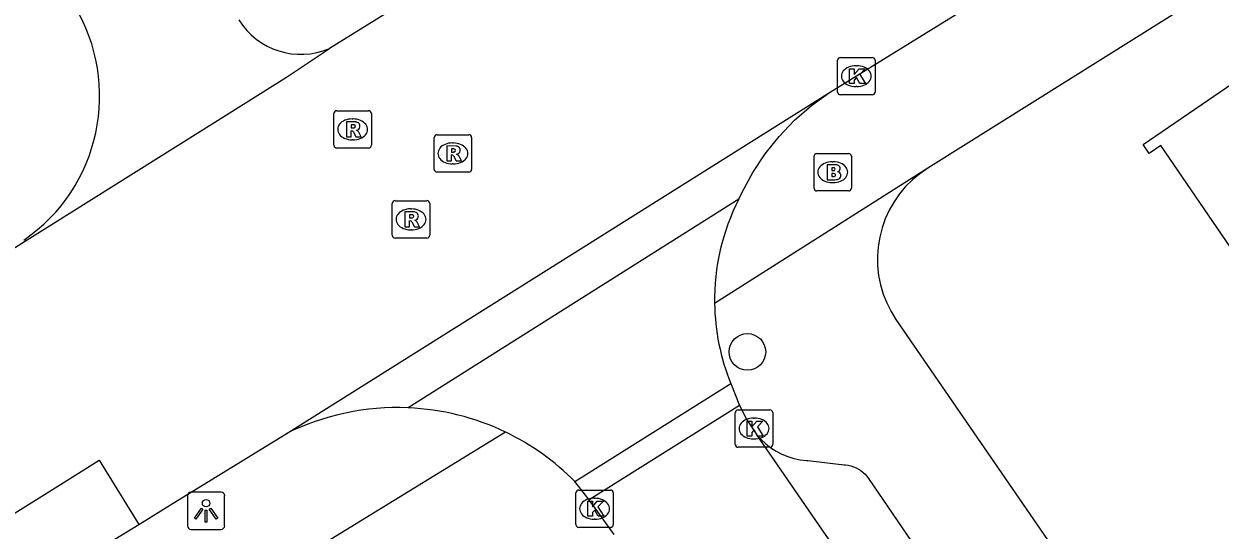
# Model space of a CAD drawing. Extents: x 159280 to 160375, y 384531 to 385872.
# Drawn here: x 159692.56 to 159724.58, y 385378.05 to 385391.6 of the extents above; entities that cross this region are included whole.
import ezdxf

# ---------------------------------------------------------------- set-up
doc = ezdxf.new("R2010")
doc.units = 0
for name, color, linetype in [('IMGEO_Boom', 7, 'Continuous'), ('IMGEO_Brandkraan', 7, 'Continuous'), ('IMGEO_Kolk', 7, 'Continuous'), ('IMGEO_Lichtpunt', 7, 'Continuous'), ('IMGEO_Pand', 7, 'Continuous'), ('IMGEO_Rijbaan_lokaal_open', 7, 'Continuous'), ('IMGEO_Rioolput', 7, 'Continuous'), ('IMGEO_Voetpad_open', 7, 'Continuous')]:
    doc.layers.add(name, color=color, linetype=linetype)

msp = doc.modelspace()

# ---------------------------------------------------------------- linework, layer by layer
at = {"layer": 'IMGEO_Boom'}
msp.add_circle((159711.929, 385382.819), 0.489, dxfattribs=at)
at = {"layer": 'IMGEO_Brandkraan'}
for p, q in [((159713.712, 385387.203), (159713.712, 385388.055)), ((159713.787, 385388.129), (159714.639, 385388.129)), ((159714.713, 385388.055), (159714.713, 385387.203)), ((159714.2, 385387.909), (159714.225, 385387.909)), ((159714.639, 385387.129), (159713.787, 385387.129)), ((159714.223, 385387.349), (159714.198, 385387.349))]:
    msp.add_line(p, q, dxfattribs=at)
for points in [[(159713.712, 385387.203), (159713.712, 385388.055)], [(159713.787, 385388.129), (159714.639, 385388.129)], [(159714.713, 385388.055), (159714.713, 385387.203)], [(159714.06, 385387.829), (159714.06, 385387.429), (159714.273, 385387.429)], [(159714.291, 385387.829), (159714.06, 385387.829)], [(159714.239, 385387.748), (159714.185, 385387.748), (159714.185, 385387.672)], [(159714.185, 385387.672), (159714.238, 385387.672)], [(159714.247, 385387.596), (159714.185, 385387.596), (159714.185, 385387.515)], [(159714.185, 385387.515), (159714.247, 385387.515)], [(159714.639, 385387.129), (159713.787, 385387.129)]]:
    msp.add_lwpolyline(points, dxfattribs=at)
for centre, radius, start, end in [((159713.789, 385388.053), 0.0765, 91.552, 178.448), ((159713.789, 385388.053), 0.0765, 91.552, 178.448), ((159714.637, 385388.053), 0.0765, 1.552, 88.448), ((159714.637, 385388.053), 0.0765, 1.552, 88.448), ((159714.24, 385387.71), 0.0379, 267.8285, 90.9355), ((159714.295, 385387.684), 0.145, 59.4692, 91.5367), ((159714.32, 385387.731), 0.0922, 285.5137, 58.1501), ((159714.248, 385387.555), 0.0404, 269.8759, 90.5077), ((159714.279, 385387.68), 0.251, 268.6676, 293.5347), ((159714.325, 385387.539), 0.105, 301.3115, 78.989), ((159713.789, 385387.205), 0.0765, 181.552, 268.448), ((159713.789, 385387.205), 0.0765, 181.552, 268.448), ((159714.637, 385387.205), 0.0765, 271.552, 358.448), ((159714.637, 385387.205), 0.0765, 271.552, 358.448)]:
    msp.add_arc(centre, radius, start, end, dxfattribs=at)
for centre, major_axis, ratio, start_param, end_param in [((159714.199, 385387.629), (-0.387, 0.002), 0.722429, 4.712389, 7.853982), ((159714.224, 385387.629), (-0.39, 0.002), 0.717154, 1.570796, 4.712389)]:
    msp.add_ellipse(centre, major_axis=major_axis, ratio=ratio, start_param=start_param, end_param=end_param, dxfattribs=at)
at = {"layer": 'IMGEO_Kolk'}
for p, q in [((159714.343, 385389.774), (159714.343, 385390.626)), ((159714.418, 385390.7), (159715.27, 385390.7)), ((159715.344, 385390.626), (159715.344, 385389.774)), ((159714.831, 385390.48), (159714.856, 385390.48)), ((159715.27, 385389.7), (159714.418, 385389.7)), ((159714.854, 385389.92), (159714.829, 385389.92)), ((159711.605, 385380.341), (159711.605, 385381.193)), ((159711.68, 385381.267), (159712.532, 385381.267)), ((159712.093, 385381.047), (159712.118, 385381.047)), ((159712.606, 385381.193), (159712.606, 385380.341)), ((159712.116, 385380.487), (159712.091, 385380.487)), ((159712.532, 385380.267), (159711.68, 385380.267)), ((159707.337, 385378.195), (159707.337, 385379.047)), ((159707.412, 385379.121), (159708.264, 385379.121)), ((159708.338, 385379.047), (159708.338, 385378.195)), ((159707.825, 385378.901), (159707.85, 385378.901)), ((159708.264, 385378.121), (159707.412, 385378.121)), ((159707.848, 385378.341), (159707.823, 385378.341))]:
    msp.add_line(p, q, dxfattribs=at)
for points in [[(159714.343, 385389.774), (159714.343, 385390.626)], [(159714.418, 385390.7), (159715.27, 385390.7)], [(159715.344, 385390.626), (159715.344, 385389.774)], [(159714.664, 385390.4), (159714.787, 385390.4), (159714.787, 385390.249), (159714.917, 385390.4), (159715.081, 385390.4), (159714.935, 385390.249), (159715.088, 385390), (159714.936, 385390), (159714.851, 385390.164), (159714.787, 385390.097), (159714.787, 385390), (159714.664, 385390), (159714.664, 385390.4)], [(159715.27, 385389.7), (159714.418, 385389.7)], [(159711.605, 385380.341), (159711.605, 385381.193)], [(159711.68, 385381.267), (159712.532, 385381.267)], [(159711.926, 385380.967), (159712.049, 385380.967), (159712.049, 385380.816), (159712.179, 385380.967), (159712.343, 385380.967), (159712.197, 385380.816), (159712.35, 385380.567), (159712.198, 385380.567), (159712.113, 385380.731), (159712.049, 385380.664), (159712.049, 385380.567), (159711.926, 385380.567), (159711.926, 385380.967)], [(159712.606, 385381.193), (159712.606, 385380.341)], [(159712.532, 385380.267), (159711.68, 385380.267)], [(159707.337, 385378.195), (159707.337, 385379.047)], [(159707.412, 385379.121), (159708.264, 385379.121)], [(159708.338, 385379.047), (159708.338, 385378.195)], [(159707.658, 385378.821), (159707.781, 385378.821), (159707.781, 385378.67), (159707.911, 385378.821), (159708.075, 385378.821), (159707.929, 385378.67), (159708.082, 385378.421), (159707.93, 385378.421), (159707.845, 385378.585), (159707.781, 385378.518), (159707.781, 385378.421), (159707.658, 385378.421), (159707.658, 385378.821)], [(159708.264, 385378.121), (159707.412, 385378.121)]]:
    msp.add_lwpolyline(points, dxfattribs=at)
for centre, start, end in [((159714.42, 385390.624), 91.552, 178.448), ((159714.42, 385390.624), 91.552, 178.448), ((159715.268, 385390.624), 1.552, 88.448), ((159715.268, 385390.624), 1.552, 88.448), ((159714.42, 385389.776), 181.552, 268.448), ((159714.42, 385389.776), 181.552, 268.448), ((159715.268, 385389.776), 271.552, 358.448), ((159715.268, 385389.776), 271.552, 358.448), ((159711.682, 385381.191), 91.552, 178.448), ((159711.682, 385381.191), 91.552, 178.448), ((159712.53, 385381.191), 1.552, 88.448), ((159712.53, 385381.191), 1.552, 88.448), ((159711.682, 385380.343), 181.552, 268.448), ((159711.682, 385380.343), 181.552, 268.448), ((159712.53, 385380.343), 271.552, 358.448), ((159712.53, 385380.343), 271.552, 358.448), ((159707.414, 385379.045), 91.552, 178.448), ((159707.414, 385379.045), 91.552, 178.448), ((159708.262, 385379.045), 1.552, 88.448), ((159708.262, 385379.045), 1.552, 88.448), ((159707.414, 385378.197), 181.552, 268.448), ((159707.414, 385378.197), 181.552, 268.448), ((159708.262, 385378.197), 271.552, 358.448), ((159708.262, 385378.197), 271.552, 358.448)]:
    msp.add_arc(centre, 0.0765, start, end, dxfattribs=at)
for centre, major_axis, ratio, start_param, end_param in [((159714.83, 385390.2), (-0.387, 0.002), 0.722429, 4.712389, 7.853982), ((159714.855, 385390.2), (-0.39, 0.002), 0.717154, 1.570796, 4.712389), ((159712.092, 385380.767), (-0.387, 0.002), 0.722429, 4.712389, 7.853982), ((159712.117, 385380.767), (-0.39, 0.002), 0.717154, 1.570796, 4.712389), ((159707.824, 385378.621), (-0.387, 0.002), 0.722429, 4.712389, 7.853982), ((159707.849, 385378.621), (-0.39, 0.002), 0.717154, 1.570796, 4.712389)]:
    msp.add_ellipse(centre, major_axis=major_axis, ratio=ratio, start_param=start_param, end_param=end_param, dxfattribs=at)
at = {"layer": 'IMGEO_Lichtpunt'}
for p, q in [((159697.841, 385379.065), (159697.033, 385379.065)), ((159697.841, 385379.065), (159697.033, 385379.065)), ((159696.939, 385378.97), (159696.939, 385378.163)), ((159696.939, 385378.97), (159696.939, 385378.163)), ((159697.935, 385378.163), (159697.935, 385378.97)), ((159697.935, 385378.163), (159697.935, 385378.97)), ((159697.033, 385378.069), (159697.841, 385378.069)), ((159697.033, 385378.069), (159697.841, 385378.069))]:
    msp.add_line(p, q, dxfattribs=at)
for points in [[(159697.313, 385378.634), (159697.352, 385378.606), (159697.164, 385378.344), (159697.126, 385378.371), (159697.313, 385378.634)], [(159697.415, 385378.586), (159697.462, 385378.586), (159697.462, 385378.264), (159697.415, 385378.264), (159697.415, 385378.586)], [(159697.525, 385378.606), (159697.563, 385378.633), (159697.75, 385378.371), (159697.711, 385378.343), (159697.525, 385378.606)]]:
    msp.add_lwpolyline(points, dxfattribs=at)
msp.add_circle((159697.438, 385378.768), 0.0994, dxfattribs=at)
for centre, start, end in [((159697.033, 385378.97), 90, 180), ((159697.033, 385378.97), 90, 180), ((159697.841, 385378.97), 0, 90), ((159697.841, 385378.97), 0, 90), ((159697.033, 385378.163), 180, 270), ((159697.033, 385378.163), 180, 270), ((159697.841, 385378.163), 270, 0), ((159697.841, 385378.163), 270, 360)]:
    msp.add_arc(centre, 0.0946, start, end, dxfattribs=at)
at = {"layer": 'IMGEO_Pand'}
msp.add_lwpolyline([(159726.486, 385382.603), (159726.39, 385382.742), (159726.691, 385382.948), (159722.992, 385388.346), (159722.682, 385388.133), (159722.521, 385388.369), (159728.729, 385392.623), (159730.336, 385393.724), (159734.289, 385387.955), (159734.251, 385387.929)], dxfattribs=at)
at = {"layer": 'IMGEO_Rijbaan_lokaal_open'}
for points in [[(159714.128, 385389.762), (159720.028, 385393.412), (159721.442, 385394.303), (159730.951, 385400.295), (159733.918, 385402.165), (159735.355, 385403.07), (159738.282, 385404.915), (159739.008, 385405.372), (159763.09, 385420.412), (159768.582, 385423.843), (159771.844, 385425.88), (159793.988, 385439.775)], [(159708.299, 385395.635), (159705.338, 385393.797), (159700.741, 385390.938)], [(159691.585, 385385.155), (159697.213, 385388.687), (159699.587, 385390.176), (159700.741, 385390.938)], [(159699.58, 385380.629), (159714.128, 385389.762)], [(159711.697, 385386.905), (159702.846, 385381.322)], [(159707.309, 385379.348), (159711.482, 385381.976)], [(159711.482, 385381.976), (159711.721, 385381.382)], [(159711.721, 385381.382), (159707.69, 385378.858)], [(159711.721, 385381.382), (159711.91, 385381), (159712.184, 385380.601)], [(159695.635, 385378.201), (159696.559, 385378.77), (159699.58, 385380.629)], [(159725.924, 385360.46), (159722.462, 385365.352), (159715.679, 385375.524), (159712.184, 385380.601)], [(159614.419, 385330.007), (159640.215, 385345.938), (159644.265, 385348.476), (159693.538, 385379.269), (159694.578, 385379.919), (159695.635, 385378.201)], [(159707.69, 385378.858), (159707.309, 385379.348)], [(159708.365, 385377.929), (159707.69, 385378.858)]]:
    msp.add_lwpolyline(points, dxfattribs=at)
for centre, radius, start, end in [((159689.915, 385389.666), 4.674, 304.4844, 31.336), ((159699.979, 385392.746), 1.962, 211.8286, 292.8653), ((159716.994, 385384.207), 5.945, 153.0053, 180.8915), ((159716.988, 385384.201), 5.939, 180.8412, 202.0053), ((159702.571, 385374.668), 6.659, 64.322, 87.6365), ((159702.584, 385374.686), 6.638, 44.6106, 64.3491)]:
    msp.add_arc(centre, radius, start, end, dxfattribs=at)
at = {"layer": 'IMGEO_Rioolput'}
for p, q in [((159700.861, 385388.35), (159700.861, 385389.202)), ((159700.936, 385389.276), (159701.788, 385389.276)), ((159701.349, 385389.056), (159701.374, 385389.056)), ((159701.862, 385389.202), (159701.862, 385388.35)), ((159701.372, 385388.496), (159701.347, 385388.496)), ((159703.544, 385387.706), (159703.544, 385388.558)), ((159703.619, 385388.632), (159704.471, 385388.632)), ((159704.032, 385388.412), (159704.057, 385388.412)), ((159704.545, 385388.558), (159704.545, 385387.706)), ((159701.788, 385388.276), (159700.936, 385388.276)), ((159704.055, 385387.852), (159704.03, 385387.852)), ((159704.471, 385387.632), (159703.619, 385387.632)), ((159702.423, 385385.941), (159702.423, 385386.793)), ((159702.498, 385386.867), (159703.35, 385386.867)), ((159703.424, 385386.793), (159703.424, 385385.941)), ((159702.911, 385386.647), (159702.936, 385386.647)), ((159703.35, 385385.867), (159702.498, 385385.867)), ((159702.934, 385386.087), (159702.909, 385386.087))]:
    msp.add_line(p, q, dxfattribs=at)
for points in [[(159700.861, 385388.35), (159700.861, 385389.202)], [(159700.936, 385389.276), (159701.788, 385389.276)], [(159701.45, 385388.974), (159701.198, 385388.976), (159701.198, 385388.576)], [(159701.862, 385389.202), (159701.862, 385388.35)], [(159701.198, 385388.576), (159701.322, 385388.576), (159701.322, 385388.738), (159701.333, 385388.738)], [(159701.376, 385388.895), (159701.322, 385388.895), (159701.322, 385388.814)], [(159701.322, 385388.814), (159701.374, 385388.814)], [(159701.38, 385388.709), (159701.451, 385388.576), (159701.591, 385388.576), (159701.526, 385388.702)], [(159703.544, 385387.706), (159703.544, 385388.558)], [(159703.619, 385388.632), (159704.471, 385388.632)], [(159704.133, 385388.33), (159703.881, 385388.332), (159703.881, 385387.932)], [(159704.545, 385388.558), (159704.545, 385387.706)], [(159701.788, 385388.276), (159700.936, 385388.276)], [(159703.881, 385387.932), (159704.005, 385387.932), (159704.005, 385388.094), (159704.016, 385388.094)], [(159704.059, 385388.251), (159704.005, 385388.251), (159704.005, 385388.17)], [(159704.005, 385388.17), (159704.057, 385388.17)], [(159704.063, 385388.065), (159704.134, 385387.932), (159704.274, 385387.932), (159704.209, 385388.058)], [(159704.471, 385387.632), (159703.619, 385387.632)], [(159702.423, 385385.941), (159702.423, 385386.793)], [(159702.498, 385386.867), (159703.35, 385386.867)], [(159703.424, 385386.793), (159703.424, 385385.941)], [(159703.012, 385386.565), (159702.76, 385386.567), (159702.76, 385386.167)], [(159702.938, 385386.486), (159702.884, 385386.486), (159702.884, 385386.405)], [(159702.76, 385386.167), (159702.884, 385386.167), (159702.884, 385386.329), (159702.895, 385386.329)], [(159702.884, 385386.405), (159702.936, 385386.405)], [(159702.942, 385386.3), (159703.013, 385386.167), (159703.153, 385386.167), (159703.088, 385386.293)], [(159703.35, 385385.867), (159702.498, 385385.867)]]:
    msp.add_lwpolyline(points, dxfattribs=at)
for centre, radius, start, end in [((159700.938, 385389.2), 0.0765, 91.552, 178.448), ((159700.938, 385389.2), 0.0765, 91.552, 178.448), ((159701.449, 385388.864), 0.109, 350.3612, 89.416), ((159701.786, 385389.2), 0.0765, 1.552, 88.448), ((159701.786, 385389.2), 0.0765, 1.552, 88.448), ((159701.332, 385388.685), 0.0533, 26.0293, 88.6989), ((159701.358, 385389.003), 0.19, 274.7715, 282.9687), ((159701.382, 385388.799), 0.0964, 77.0061, 93.1865), ((159701.396, 385388.856), 0.0378, 276.6634, 79.6772), ((159701.447, 385388.864), 0.112, 277.5842, 350.9817), ((159701.431, 385388.649), 0.108, 29.5134, 73.7905), ((159700.938, 385388.352), 0.0765, 181.552, 268.448), ((159700.938, 385388.352), 0.0765, 181.552, 268.448), ((159701.786, 385388.352), 0.0765, 271.552, 358.448), ((159701.786, 385388.352), 0.0765, 271.552, 358.448), ((159703.621, 385388.556), 0.0765, 91.552, 178.448), ((159703.621, 385388.556), 0.0765, 91.552, 178.448), ((159704.132, 385388.22), 0.109, 350.3612, 89.416), ((159704.469, 385388.556), 0.0765, 1.552, 88.448), ((159704.469, 385388.556), 0.0765, 1.552, 88.448), ((159704.015, 385388.041), 0.0533, 26.0293, 88.6989), ((159704.041, 385388.359), 0.19, 274.7715, 282.9687), ((159704.065, 385388.155), 0.0964, 77.0061, 93.1865), ((159704.079, 385388.212), 0.0378, 276.6634, 79.6772), ((159704.13, 385388.22), 0.112, 277.5842, 350.9817), ((159704.114, 385388.005), 0.108, 29.5134, 73.7905), ((159703.621, 385387.708), 0.0765, 181.552, 268.448), ((159703.621, 385387.708), 0.0765, 181.552, 268.448), ((159704.469, 385387.708), 0.0765, 271.552, 358.448), ((159704.469, 385387.708), 0.0765, 271.552, 358.448), ((159702.5, 385386.791), 0.0765, 91.552, 178.448), ((159702.5, 385386.791), 0.0765, 91.552, 178.448), ((159703.348, 385386.791), 0.0765, 1.552, 88.448), ((159703.348, 385386.791), 0.0765, 1.552, 88.448), ((159702.92, 385386.594), 0.19, 274.7715, 282.9687), ((159702.944, 385386.39), 0.0964, 77.0061, 93.1865), ((159702.958, 385386.447), 0.0378, 276.6634, 79.6772), ((159703.011, 385386.455), 0.109, 350.3612, 89.416), ((159703.009, 385386.455), 0.112, 277.5842, 350.9817), ((159702.894, 385386.276), 0.0533, 26.0293, 88.6989), ((159702.993, 385386.24), 0.108, 29.5134, 73.7905), ((159702.5, 385385.943), 0.0765, 181.552, 268.448), ((159702.5, 385385.943), 0.0765, 181.552, 268.448), ((159703.348, 385385.943), 0.0765, 271.552, 358.448), ((159703.348, 385385.943), 0.0765, 271.552, 358.448)]:
    msp.add_arc(centre, radius, start, end, dxfattribs=at)
for centre, major_axis, ratio, start_param, end_param in [((159701.348, 385388.776), (-0.387, 0.002), 0.722429, 4.712389, 7.853982), ((159701.373, 385388.776), (-0.39, 0.002), 0.717154, 1.570796, 4.712389), ((159704.031, 385388.132), (-0.387, 0.002), 0.722429, 4.712389, 7.853982), ((159704.056, 385388.132), (-0.39, 0.002), 0.717154, 1.570796, 4.712389), ((159702.91, 385386.367), (-0.387, 0.002), 0.722429, 4.712389, 7.853982), ((159702.935, 385386.367), (-0.39, 0.002), 0.717154, 1.570796, 4.712389)]:
    msp.add_ellipse(centre, major_axis=major_axis, ratio=ratio, start_param=start_param, end_param=end_param, dxfattribs=at)
at = {"layer": 'IMGEO_Voetpad_open'}
for points in [[(159861.476, 385478.378), (159859.363, 385477.052), (159716.755, 385387.736)], [(159711.697, 385386.905), (159711.786, 385387.095), (159712.071, 385387.621), (159712.402, 385388.12), (159712.777, 385388.587), (159713.192, 385389.018), (159713.643, 385389.411), (159714.128, 385389.762)], [(159716.755, 385387.736), (159711.05, 385384.114)], [(159716.755, 385387.736), (159716.544, 385387.59), (159716.346, 385387.426), (159716.164, 385387.244), (159715.999, 385387.047), (159715.853, 385386.836), (159715.725, 385386.613), (159715.618, 385386.38), (159715.533, 385386.138), (159715.469, 385385.889), (159715.428, 385385.635), (159715.41, 385385.379), (159715.414, 385385.122), (159715.442, 385384.867), (159715.492, 385384.615), (159715.565, 385384.368), (159715.659, 385384.129), (159715.774, 385383.9), (159715.905, 385383.688), (159731.572, 385360.92)], [(159705.457, 385380.67), (159699.883, 385377.251)], [(159712.184, 385380.601), (159712.298, 385380.474), (159712.423, 385380.358), (159712.558, 385380.254), (159712.702, 385380.162), (159712.853, 385380.083), (159713.011, 385380.018), (159713.174, 385379.967), (159713.34, 385379.931), (159713.51, 385379.911), (159713.547, 385379.908), (159714.52, 385379.796), (159714.556, 385379.794), (159714.629, 385379.784), (159714.701, 385379.767), (159714.772, 385379.745), (159714.84, 385379.716), (159714.905, 385379.681), (159714.967, 385379.64), (159715.025, 385379.594), (159715.078, 385379.543), (159715.127, 385379.488), (159715.171, 385379.428), (159717.106, 385376.594)], [(159659.021, 385355.215), (159674.245, 385364.795), (159676.855, 385366.432), (159694.511, 385377.51), (159695.635, 385378.201)]]:
    msp.add_lwpolyline(points, dxfattribs=at)
msp.add_arc((159702.554, 385374.653), 6.675, 87.4969, 116.4625, dxfattribs=at)

doc.saveas('drawing.dxf')
